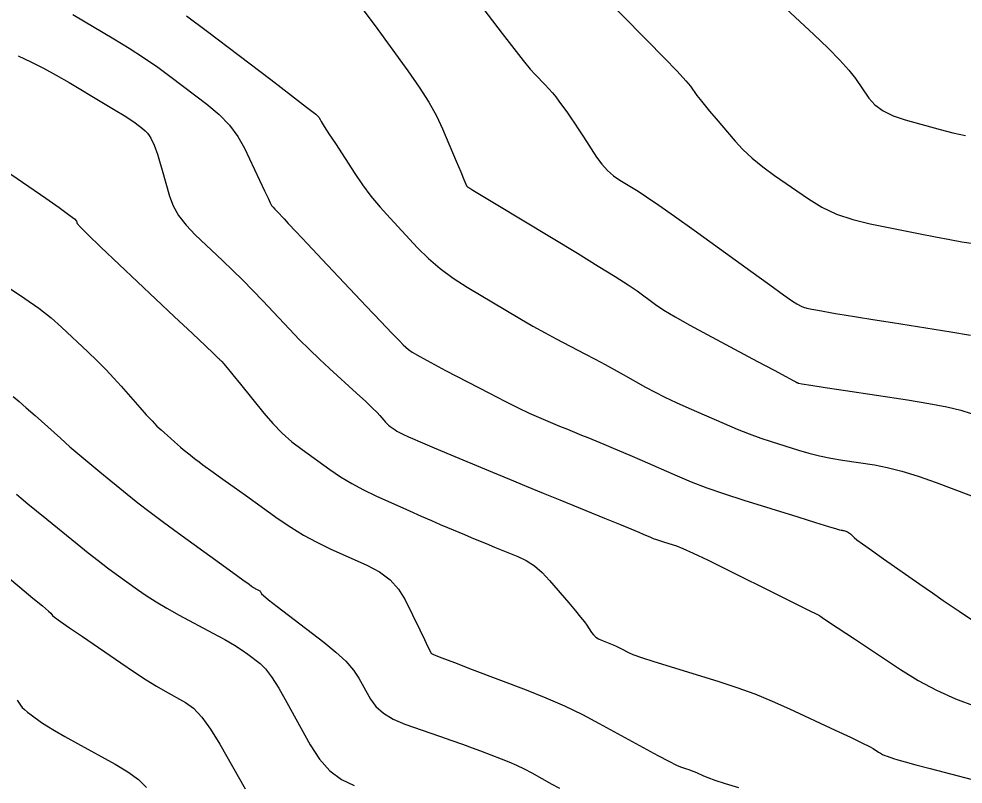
# Model space of a CAD drawing. Extents: x 2082232 to 2083549, y 592624 to 593832.
# Drawn here: x 2082260.3 to 2082311.6, y 592656.8 to 592698.4 of the extents above; entities that cross this region are included whole.
import ezdxf

# ---------------------------------------------------------------- set-up
doc = ezdxf.new("R2010")
doc.units = 0
doc.layers.add('DT_X_Contour_Major', color=7, linetype='Continuous')
doc.layers.add('DT_X_Contour_Minor', color=7, linetype='Continuous')

msp = doc.modelspace()

# ---------------------------------------------------------------- linework, layer by layer
at = {"layer": 'DT_X_Contour_Major'}
for points in [[(2082284.718, 592699.968), (2082286.538, 592697.565), (2082287.161, 592696.751), (2082287.665, 592696.109), (2082288.05, 592695.64), (2082288.316, 592695.344), (2082288.866, 592694.785), (2082289.068, 592694.572), (2082289.26, 592694.352), (2082289.444, 592694.125), (2082289.618, 592693.891), (2082290.072, 592693.257), (2082290.254, 592692.997), (2082290.46, 592692.695), (2082290.691, 592692.349), (2082290.947, 592691.96), (2082291.661, 592690.865), (2082291.941, 592690.478), (2082292.246, 592690.138), (2082292.576, 592689.845), (2082292.931, 592689.6), (2082293.91, 592689.008), (2082294.376, 592688.709), (2082295.039, 592688.257), (2082295.899, 592687.651), (2082296.957, 592686.891), (2082300.041, 592684.659), (2082301.064, 592683.921), (2082301.821, 592683.381), (2082302.31, 592683.037), (2082302.533, 592682.891), (2082302.77, 592682.765), (2082302.894, 592682.715), (2082303.086, 592682.661), (2082303.346, 592682.604), (2082303.675, 592682.542), (2082304.644, 592682.373), (2082305.11, 592682.294), (2082305.782, 592682.184), (2082306.66, 592682.043), (2082307.743, 592681.872), (2082310.908, 592681.374), (2082311.978, 592681.188)], [(2082259.561, 592690.132), (2082261.745, 592688.622), (2082262.463, 592688.12), (2082262.98, 592687.747), (2082263.296, 592687.503), (2082263.41, 592687.388), (2082263.448, 592687.253), (2082263.601, 592687.077), (2082264.031, 592686.648), (2082264.738, 592685.968), (2082265.722, 592685.035), (2082268.717, 592682.212), (2082269.704, 592681.281), (2082270.417, 592680.608), (2082270.857, 592680.191), (2082271.023, 592680.031), (2082271.103, 592679.946), (2082271.133, 592679.915), (2082271.163, 592679.884), (2082271.194, 592679.855), (2082271.224, 592679.827), (2082271.306, 592679.753), (2082271.392, 592679.655), (2082271.589, 592679.418), (2082271.898, 592679.041), (2082272.317, 592678.524), (2082273.585, 592676.959), (2082274.072, 592676.395), (2082274.581, 592675.876), (2082275.112, 592675.403), (2082275.666, 592674.976), (2082277.172, 592673.896), (2082277.752, 592673.503), (2082278.362, 592673.135), (2082279.002, 592672.791), (2082279.671, 592672.471), (2082281.497, 592671.651), (2082282.139, 592671.364), (2082282.697, 592671.117), (2082283.171, 592670.911), (2082283.561, 592670.746), (2082284.486, 592670.358), (2082284.849, 592670.207), (2082285.243, 592670.044), (2082285.668, 592669.87), (2082286.123, 592669.684), (2082287.38, 592669.173), (2082287.842, 592668.948), (2082288.283, 592668.656), (2082288.705, 592668.297), (2082289.108, 592667.871), (2082290.155, 592666.645), (2082290.51, 592666.225), (2082290.791, 592665.883), (2082290.998, 592665.619), (2082291.131, 592665.434), (2082291.386, 592665.044), (2082291.492, 592664.908), (2082291.616, 592664.792), (2082291.76, 592664.696), (2082291.924, 592664.62), (2082292.385, 592664.444), (2082292.554, 592664.377), (2082292.715, 592664.306), (2082292.868, 592664.233), (2082293.013, 592664.157), (2082293.389, 592663.951), (2082293.636, 592663.846), (2082294.096, 592663.683), (2082294.769, 592663.464), (2082295.654, 592663.188), (2082298.299, 592662.378), (2082299.283, 592662.057), (2082300.251, 592661.705), (2082301.204, 592661.319), (2082302.141, 592660.902), (2082304.619, 592659.745), (2082305.446, 592659.356), (2082306.066, 592659.059), (2082306.48, 592658.853), (2082306.688, 592658.737), (2082306.967, 592658.552), (2082307.076, 592658.485), (2082307.19, 592658.425), (2082307.312, 592658.37), (2082307.441, 592658.322), (2082307.793, 592658.203), (2082308.016, 592658.135), (2082308.42, 592658.022), (2082309.007, 592657.863), (2082309.776, 592657.658), (2082312.069, 592657.052)], [(2082260.182, 592661.37), (2082260.37, 592661.089), (2082260.458, 592660.977), (2082260.583, 592660.854), (2082260.743, 592660.718), (2082260.941, 592660.569), (2082261.514, 592660.158), (2082261.798, 592659.971), (2082262.218, 592659.717), (2082262.776, 592659.397), (2082263.471, 592659.011), (2082265.506, 592657.891), (2082266.203, 592657.471), (2082266.77, 592657.052), (2082267.205, 592656.632)]]:
    msp.add_lwpolyline(points, dxfattribs=at)
at = {"layer": 'DT_X_Contour_Minor'}
for points in [[(2082291.585, 592700.067), (2082294.391, 592697.217), (2082295.329, 592696.258), (2082296.036, 592695.52), (2082296.513, 592695.004), (2082296.761, 592694.708), (2082297.114, 592694.213), (2082297.279, 592693.994), (2082297.506, 592693.708), (2082297.797, 592693.355), (2082298.152, 592692.936), (2082299.182, 592691.727), (2082299.606, 592691.27), (2082300.106, 592690.807), (2082300.682, 592690.338), (2082301.333, 592689.862), (2082303.17, 592688.585), (2082303.896, 592688.141), (2082304.697, 592687.768), (2082305.572, 592687.465), (2082306.522, 592687.232), (2082309.153, 592686.706), (2082310.072, 592686.525), (2082310.855, 592686.377), (2082311.503, 592686.262), (2082312.014, 592686.18)], [(2082301.188, 592699.663), (2082303.462, 592697.526), (2082304.243, 592696.775), (2082304.879, 592696.125), (2082305.37, 592695.576), (2082305.718, 592695.128), (2082306.451, 592694.067), (2082306.781, 592693.694), (2082307.219, 592693.373), (2082307.767, 592693.103), (2082308.423, 592692.884), (2082310.319, 592692.367), (2082311.02, 592692.186), (2082311.698, 592692.031)], [(2082263.214, 592698.611), (2082265.442, 592697.287), (2082266.263, 592696.785), (2082267.056, 592696.27), (2082267.82, 592695.741), (2082268.556, 592695.201), (2082270.48, 592693.741), (2082271.15, 592693.181), (2082271.716, 592692.595), (2082272.178, 592691.982), (2082272.536, 592691.344), (2082273.353, 592689.606), (2082273.622, 592689.034), (2082273.817, 592688.622), (2082273.938, 592688.368), (2082273.984, 592688.274), (2082274.01, 592688.235), (2082274.035, 592688.203), (2082274.094, 592688.138), (2082274.185, 592688.039), (2082274.308, 592687.906), (2082274.681, 592687.507), (2082274.915, 592687.257), (2082275.339, 592686.806), (2082275.952, 592686.156), (2082276.755, 592685.305), (2082279.147, 592682.769), (2082279.946, 592681.925), (2082280.547, 592681.294), (2082280.951, 592680.876), (2082281.157, 592680.671), (2082281.444, 592680.41), (2082281.651, 592680.265), (2082282.054, 592680.029), (2082282.654, 592679.701), (2082283.45, 592679.28), (2082285.838, 592678.036), (2082286.675, 592677.604), (2082287.398, 592677.245), (2082288.005, 592676.956), (2082288.496, 592676.739), (2082289.654, 592676.254), (2082290.075, 592676.079), (2082290.469, 592675.915), (2082290.837, 592675.764), (2082291.179, 592675.624), (2082292.055, 592675.268), (2082292.431, 592675.112), (2082292.904, 592674.912), (2082293.472, 592674.667), (2082294.136, 592674.378), (2082296.034, 592673.547), (2082296.794, 592673.231), (2082297.652, 592672.908), (2082298.606, 592672.576), (2082299.657, 592672.236), (2082302.59, 592671.32), (2082303.557, 592671.019), (2082304.258, 592670.802), (2082304.692, 592670.67), (2082304.86, 592670.622), (2082304.954, 592670.608), (2082304.992, 592670.601), (2082305.035, 592670.59), (2082305.083, 592670.575), (2082305.136, 592670.556), (2082305.284, 592670.501), (2082305.34, 592670.476), (2082305.395, 592670.442), (2082305.45, 592670.399), (2082305.505, 592670.347), (2082305.651, 592670.198), (2082305.791, 592670.084), (2082306.102, 592669.855), (2082306.585, 592669.51), (2082307.239, 592669.051), (2082309.21, 592667.671), (2082309.898, 592667.19), (2082310.485, 592666.784), (2082310.969, 592666.452), (2082311.352, 592666.194), (2082312.237, 592665.606)], [(2082269.379, 592698.54), (2082270.523, 592697.674), (2082273.961, 592695.067), (2082275.091, 592694.206), (2082275.905, 592693.578), (2082276.402, 592693.183), (2082276.581, 592693.021), (2082276.638, 592692.901), (2082276.706, 592692.785), (2082276.868, 592692.528), (2082277.124, 592692.129), (2082277.473, 592691.59), (2082278.531, 592689.962), (2082278.947, 592689.353), (2082279.405, 592688.747), (2082279.903, 592688.143), (2082280.443, 592687.541), (2082281.935, 592685.941), (2082282.523, 592685.357), (2082283.168, 592684.805), (2082283.871, 592684.285), (2082284.631, 592683.798), (2082286.733, 592682.539), (2082287.495, 592682.089), (2082288.206, 592681.68), (2082288.865, 592681.313), (2082289.471, 592680.989), (2082291.02, 592680.179), (2082291.586, 592679.882), (2082292.12, 592679.596), (2082292.623, 592679.321), (2082293.095, 592679.059), (2082294.313, 592678.375), (2082294.802, 592678.111), (2082295.359, 592677.832), (2082295.981, 592677.538), (2082296.671, 592677.229), (2082298.597, 592676.386), (2082299.298, 592676.088), (2082299.957, 592675.825), (2082300.573, 592675.599), (2082301.147, 592675.408), (2082302.62, 592674.948), (2082303.185, 592674.785), (2082303.774, 592674.639), (2082304.386, 592674.513), (2082305.023, 592674.405), (2082306.753, 592674.14), (2082307.449, 592674.006), (2082308.24, 592673.801), (2082309.125, 592673.526), (2082310.105, 592673.18), (2082312.843, 592672.164)], [(2082279.021, 592698.805), (2082279.637, 592697.982), (2082281.41, 592695.548), (2082282.027, 592694.667), (2082282.546, 592693.849), (2082282.969, 592693.094), (2082283.295, 592692.402), (2082284.034, 592690.642), (2082284.278, 592690.064), (2082284.453, 592689.649), (2082284.559, 592689.397), (2082284.598, 592689.309), (2082284.609, 592689.291), (2082284.614, 592689.284), (2082284.619, 592689.278), (2082284.624, 592689.272), (2082284.629, 592689.266), (2082284.643, 592689.251), (2082284.651, 592689.244), (2082284.663, 592689.235), (2082284.681, 592689.224), (2082284.703, 592689.21), (2082284.769, 592689.171), (2082284.946, 592689.064), (2082286.213, 592688.298), (2082290.618, 592685.636), (2082291.752, 592684.945), (2082292.67, 592684.373), (2082293.371, 592683.921), (2082293.856, 592683.589), (2082294.86, 592682.863), (2082295.317, 592682.556), (2082295.937, 592682.181), (2082296.719, 592681.738), (2082297.664, 592681.226), (2082300.399, 592679.769), (2082301.299, 592679.29), (2082301.948, 592678.944), (2082302.344, 592678.732), (2082302.49, 592678.654), (2082302.542, 592678.625), (2082302.559, 592678.615), (2082302.574, 592678.607), (2082302.586, 592678.601), (2082302.594, 592678.597), (2082302.613, 592678.589), (2082302.619, 592678.586), (2082302.625, 592678.584), (2082302.631, 592678.582), (2082302.637, 592678.58), (2082302.651, 592678.576), (2082302.813, 592678.55), (2082303.29, 592678.477), (2082304.081, 592678.356), (2082305.186, 592678.187), (2082308.553, 592677.673), (2082309.715, 592677.483), (2082310.677, 592677.298), (2082311.439, 592677.119), (2082312, 592676.945)], [(2082260.244, 592696.356), (2082260.924, 592696.035), (2082261.61, 592695.687), (2082262.303, 592695.311), (2082263.002, 592694.908), (2082264.876, 592693.795), (2082265.51, 592693.415), (2082266.007, 592693.111), (2082266.367, 592692.881), (2082266.589, 592692.727), (2082267, 592692.416), (2082267.143, 592692.295), (2082267.265, 592692.168), (2082267.365, 592692.034), (2082267.444, 592691.892), (2082267.626, 592691.505), (2082267.704, 592691.312), (2082267.802, 592691.023), (2082267.921, 592690.637), (2082268.059, 592690.155), (2082268.455, 592688.74), (2082268.655, 592688.21), (2082268.955, 592687.683), (2082269.358, 592687.157), (2082269.861, 592686.633), (2082271.34, 592685.239), (2082271.893, 592684.71), (2082272.442, 592684.169), (2082272.988, 592683.615), (2082273.53, 592683.048), (2082274.971, 592681.52), (2082275.513, 592680.957), (2082276.058, 592680.411), (2082276.605, 592679.882), (2082277.155, 592679.372), (2082278.624, 592678.035), (2082279.117, 592677.584), (2082279.491, 592677.233), (2082279.749, 592676.983), (2082279.888, 592676.833), (2082280.103, 592676.567), (2082280.186, 592676.472), (2082280.272, 592676.384), (2082280.362, 592676.303), (2082280.456, 592676.231), (2082280.712, 592676.047), (2082280.811, 592675.981), (2082280.914, 592675.918), (2082281.023, 592675.86), (2082281.136, 592675.806), (2082281.446, 592675.666), (2082281.664, 592675.572), (2082282.084, 592675.394), (2082282.706, 592675.133), (2082283.531, 592674.787), (2082286, 592673.754), (2082286.923, 592673.369), (2082287.843, 592672.988), (2082288.758, 592672.612), (2082289.669, 592672.24), (2082292.092, 592671.255), (2082292.905, 592670.923), (2082293.527, 592670.669), (2082293.959, 592670.491), (2082294.199, 592670.389), (2082294.584, 592670.22), (2082294.741, 592670.156), (2082294.921, 592670.088), (2082295.126, 592670.017), (2082295.355, 592669.943), (2082295.997, 592669.743), (2082296.344, 592669.609), (2082296.903, 592669.358), (2082297.676, 592668.991), (2082298.66, 592668.506), (2082301.57, 592667.058), (2082302.525, 592666.582), (2082303.21, 592666.24), (2082303.624, 592666.033), (2082303.767, 592665.961), (2082303.787, 592665.947), (2082303.91, 592665.864), (2082304.266, 592665.628), (2082305.673, 592664.692), (2082308.168, 592663.033), (2082309.123, 592662.442), (2082310.116, 592661.914), (2082311.149, 592661.448), (2082312.221, 592661.046)], [(2082259.765, 592683.742), (2082260.608, 592683.188), (2082261.362, 592682.649), (2082262.027, 592682.125), (2082262.602, 592681.617), (2082264.016, 592680.284), (2082264.527, 592679.793), (2082265.001, 592679.318), (2082265.437, 592678.86), (2082265.835, 592678.42), (2082266.846, 592677.267), (2082267.202, 592676.867), (2082267.514, 592676.53), (2082267.78, 592676.257), (2082268.002, 592676.047), (2082268.532, 592675.571), (2082268.724, 592675.401), (2082268.9, 592675.248), (2082269.062, 592675.11), (2082269.208, 592674.988), (2082269.579, 592674.686), (2082269.727, 592674.568), (2082269.893, 592674.44), (2082270.076, 592674.303), (2082270.277, 592674.156), (2082270.836, 592673.751), (2082271.103, 592673.559), (2082271.484, 592673.285), (2082271.979, 592672.929), (2082272.589, 592672.492), (2082274.367, 592671.218), (2082275.043, 592670.758), (2082275.739, 592670.334), (2082276.455, 592669.946), (2082277.189, 592669.593), (2082279.175, 592668.701), (2082279.864, 592668.333), (2082280.441, 592667.895), (2082280.906, 592667.389), (2082281.259, 592666.815), (2082282.051, 592665.191), (2082282.312, 592664.657), (2082282.502, 592664.271), (2082282.62, 592664.033), (2082282.665, 592663.944), (2082282.692, 592663.903), (2082282.837, 592663.838), (2082283.255, 592663.672), (2082283.944, 592663.405), (2082284.905, 592663.038), (2082287.829, 592661.924), (2082288.9, 592661.497), (2082289.92, 592661.053), (2082290.889, 592660.59), (2082291.807, 592660.109), (2082294.189, 592658.803), (2082294.985, 592658.369), (2082295.589, 592658.049), (2082296.001, 592657.842), (2082296.22, 592657.748), (2082296.547, 592657.647), (2082296.673, 592657.606), (2082296.804, 592657.557), (2082296.941, 592657.5), (2082297.084, 592657.436), (2082297.471, 592657.255), (2082297.699, 592657.165), (2082298.09, 592657.031), (2082298.646, 592656.851), (2082299.366, 592656.628)], [(2082259.972, 592677.851), (2082260.286, 592677.592), (2082260.681, 592677.251), (2082261.157, 592676.829), (2082262.534, 592675.596), (2082263.056, 592675.134), (2082263.587, 592674.676), (2082264.128, 592674.219), (2082264.678, 592673.766), (2082266.158, 592672.56), (2082266.749, 592672.089), (2082267.409, 592671.579), (2082268.141, 592671.031), (2082268.942, 592670.444), (2082271.173, 592668.829), (2082271.91, 592668.296), (2082272.447, 592667.908), (2082272.785, 592667.664), (2082272.922, 592667.564), (2082273.023, 592667.492), (2082273.061, 592667.466), (2082273.101, 592667.442), (2082273.141, 592667.42), (2082273.183, 592667.4), (2082273.295, 592667.35), (2082273.334, 592667.329), (2082273.367, 592667.304), (2082273.393, 592667.274), (2082273.414, 592667.241), (2082273.46, 592667.146), (2082273.565, 592667.046), (2082273.845, 592666.818), (2082274.301, 592666.462), (2082274.931, 592665.977), (2082276.846, 592664.515), (2082277.503, 592663.981), (2082278.04, 592663.478), (2082278.456, 592663.005), (2082278.752, 592662.562), (2082279.379, 592661.42), (2082279.672, 592661.015), (2082280.082, 592660.655), (2082280.609, 592660.341), (2082281.252, 592660.072), (2082283.123, 592659.418), (2082283.789, 592659.183), (2082284.384, 592658.97), (2082284.909, 592658.778), (2082285.362, 592658.608), (2082286.476, 592658.184), (2082286.893, 592658.016), (2082287.309, 592657.832), (2082287.723, 592657.631), (2082288.135, 592657.414), (2082289.232, 592656.812), (2082289.644, 592656.582)], [(2082260.144, 592672.553), (2082260.409, 592672.334), (2082260.774, 592672.034), (2082261.24, 592671.654), (2082261.806, 592671.193), (2082263.448, 592669.855), (2082264.042, 592669.376), (2082264.591, 592668.944), (2082265.096, 592668.557), (2082265.557, 592668.217), (2082266.727, 592667.37), (2082267.197, 592667.046), (2082267.73, 592666.708), (2082268.325, 592666.357), (2082268.984, 592665.993), (2082270.823, 592665.003), (2082271.459, 592664.654), (2082271.985, 592664.35), (2082272.403, 592664.089), (2082272.711, 592663.873), (2082273.389, 592663.355), (2082273.67, 592663.078), (2082274.006, 592662.634), (2082274.397, 592662.023), (2082274.842, 592661.246), (2082276.102, 592658.951), (2082276.605, 592658.166), (2082277.17, 592657.534), (2082277.796, 592657.054), (2082278.484, 592656.726)], [(2082258.192, 592669.286), (2082260.338, 592667.505), (2082261.046, 592666.916), (2082261.561, 592666.483), (2082261.883, 592666.206), (2082262.011, 592666.087), (2082262.097, 592665.975), (2082262.223, 592665.872), (2082262.536, 592665.644), (2082263.038, 592665.293), (2082263.728, 592664.819), (2082265.817, 592663.387), (2082266.555, 592662.889), (2082267.201, 592662.467), (2082267.756, 592662.123), (2082268.22, 592661.854), (2082269.335, 592661.241), (2082269.765, 592660.927), (2082270.219, 592660.443), (2082270.697, 592659.791), (2082271.198, 592658.971), (2082272.568, 592656.556)]]:
    msp.add_lwpolyline(points, dxfattribs=at)

doc.saveas('drawing.dxf')
